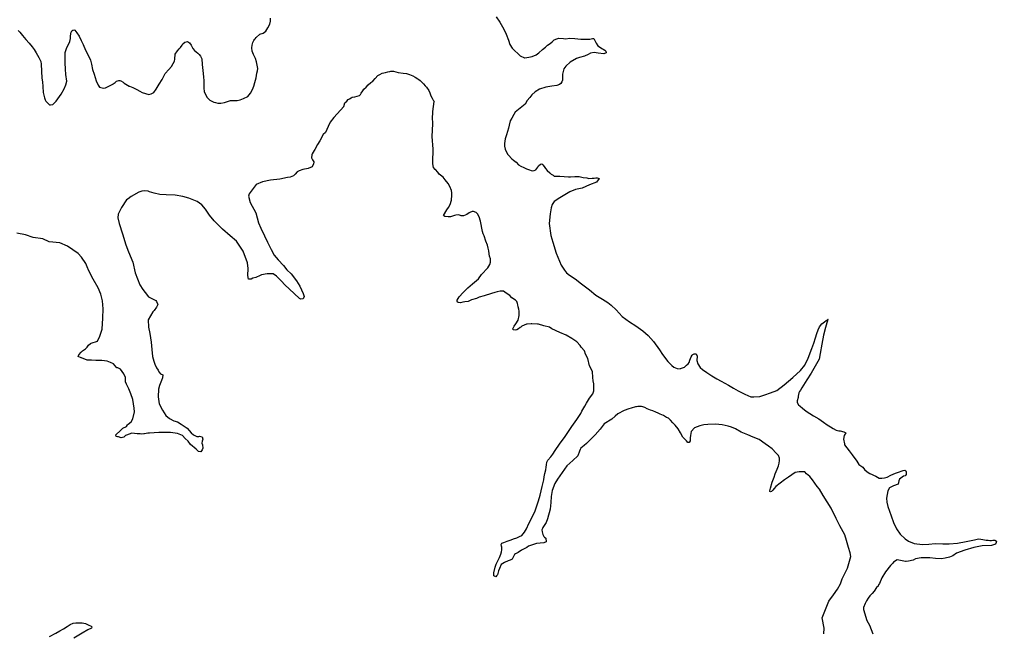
# Model space of a CAD drawing. Extents: x -83719 to 153526, y -11835 to 11446.
# Drawn here: x 8368 to 8569.5, y 463.6 to 590.1 of the extents above; entities that cross this region are included whole.
import ezdxf

# ---------------------------------------------------------------- set-up
doc = ezdxf.new("R2010")
doc.units = 0
doc.layers.add('Level 9', color=7, linetype='Continuous')

msp = doc.modelspace()

# ---------------------------------------------------------------- linework, layer by layer
at = {"layer": 'Level 9'}
for points in [[(8388.52, 577.57), (8388.68, 577.58), (8388.92, 577.51), (8389.39, 577.19), (8389.62, 577.02), (8390.63, 576.4), (8390.7, 576.37), (8391.37, 576.15), (8391.77, 575.92), (8391.94, 575.82), (8392.21, 575.69), (8392.81, 575.36), (8393.28, 575.1), (8394.02, 574.88), (8394.69, 574.69), (8395.18, 574.8), (8395.75, 575.07), (8396.17, 575.75), (8396.79, 576.82), (8397.44, 577.77), (8398.06, 578.98), (8398.81, 579.82), (8399.34, 580.43), (8399.73, 581.04), (8399.96, 581.54), (8400.05, 581.98), (8400.14, 583.01), (8400.59, 583.69), (8400.95, 584.09), (8401.22, 584.36), (8401.58, 584.87), (8401.71, 585.11), (8402.1, 585.48), (8402.67, 585.59), (8403.1, 585.29), (8403.44, 584.83), (8403.79, 584.17), (8404.13, 583.71), (8404.8, 583.18), (8405.07, 582.92), (8405.34, 582.55), (8405.61, 582.02), (8405.66, 580.86), (8405.85, 579.62), (8405.97, 578.32), (8406.01, 577.49), (8406.05, 577.19), (8406, 575.99), (8406.07, 575.32), (8406.28, 574.82), (8406.72, 574.03), (8407.26, 573.53), (8408.1, 573.11), (8408.47, 573.05), (8408.94, 572.92), (8409.51, 572.9), (8410.27, 573.04), (8410.93, 573.25), (8411.56, 573.46), (8412.13, 573.44), (8412.6, 573.41), (8412.9, 573.45), (8413.53, 573.56), (8414.22, 573.83), (8415.08, 574.25), (8415.64, 574.92), (8416.06, 575.7), (8416.32, 576.4), (8416.54, 577.14), (8416.8, 578.14), (8416.95, 579.05), (8417.11, 579.55), (8417.2, 580.05), (8417.03, 580.75), (8416.89, 581.38), (8416.68, 582.08), (8416.3, 582.91), (8416.13, 583.24), (8415.99, 583.61), (8415.95, 584.31), (8416.01, 584.81), (8416.16, 585.41), (8416.33, 585.82), (8416.46, 586.02), (8416.62, 586.15), (8416.82, 586.42), (8417.61, 587.1), (8418.24, 587.31), (8418.83, 587.75), (8419.26, 588.39), (8419.61, 589.2), (8419.8, 589.77), (8419.76, 590.37)], [(8466.31, 590.67), (8467.05, 589.61), (8467.87, 588.15), (8468.39, 587.13), (8468.87, 585.86), (8469.15, 585), (8469.63, 584.24), (8470.17, 583.68), (8470.78, 583.12), (8471.28, 582.66), (8472.15, 582.21), (8472.25, 582.24), (8473.05, 582.35), (8473.75, 582.5), (8474.54, 582.84), (8475.11, 583.25), (8475.86, 583.93), (8476.49, 584.4), (8476.92, 584.81), (8477.44, 585.19), (8477.84, 585.56), (8478.3, 585.97), (8478.8, 586.17), (8479.26, 586.28), (8480.23, 586.23), (8480.6, 586.17), (8481.53, 586.25), (8482.56, 586.19), (8483.16, 586.14), (8483.76, 586.08), (8484.4, 586.05), (8485.06, 586.06), (8485.43, 586.07), (8485.63, 586.07), (8485.93, 586.14), (8486.19, 586.21), (8486.46, 586.18), (8486.6, 585.95)], [(8367.75, 587.86), (8368.05, 587.5), (8368.6, 586.84), (8369.31, 585.98), (8369.98, 585.25), (8370.66, 584.5), (8371.03, 583.97), (8371.44, 583.27), (8372.02, 582.28), (8372.4, 581.48), (8372.48, 580.92), (8372.56, 579.48), (8372.65, 578.05), (8372.76, 577.25), (8372.81, 576.31), (8372.89, 575.11), (8373.14, 573.98), (8373.31, 573.55), (8373.45, 573.32), (8373.55, 573.19), (8373.68, 573.09), (8373.99, 572.73), (8374.22, 572.56), (8374.42, 572.53), (8374.89, 572.61), (8375.61, 573.32), (8376.59, 574.77), (8377.21, 575.81), (8377.6, 576.68), (8377.76, 577.39), (8377.6, 578.82), (8377.52, 579.89), (8377.44, 581.19), (8377.42, 582.26), (8377.41, 583.32), (8377.54, 583.73), (8377.79, 584.33), (8378.12, 585), (8378.38, 585.61), (8378.5, 586.24), (8378.56, 586.68), (8378.62, 587.15), (8378.68, 587.51), (8378.78, 587.82), (8379.01, 587.95), (8379.24, 587.99), (8379.44, 587.93), (8379.82, 587.36), (8380.29, 586.67), (8380.71, 585.81), (8381.15, 584.98), (8381.63, 583.82), (8382.22, 582.62), (8382.66, 581.76), (8382.84, 580.93), (8383.05, 579.8), (8383.4, 578.84), (8383.82, 577.47), (8384.23, 576.61), (8384.5, 576.21), (8384.8, 576.09), (8385.31, 575.99), (8385.74, 576.03), (8386.57, 576.44), (8387.29, 576.82), (8387.36, 576.89), (8387.75, 577.16), (8388.02, 577.4), (8388.52, 577.57)], [(8486.6, 585.95), (8486.97, 585.22), (8487.31, 584.73), (8487.65, 584.5), (8488.09, 584.17), (8488.36, 584.01), (8488.73, 583.81), (8488.96, 583.61), (8489, 583.28), (8488.54, 583.04), (8487.37, 583.19), (8486.5, 583.31), (8485.74, 583.2), (8485.31, 582.93), (8484.54, 582.58), (8483.48, 582.27), (8482.89, 582.09), (8481.6, 581.31), (8480.67, 580.52), (8480.28, 579.95), (8480, 578.88), (8479.98, 578.08), (8480.01, 577.61), (8479.89, 577.31), (8479.66, 576.94), (8479.36, 576.7), (8478.83, 576.53), (8477.8, 576.38), (8476.54, 576.16), (8475.24, 575.74), (8474.35, 575.19), (8473.69, 574.62), (8473.23, 574.04), (8472.74, 573.47), (8472.29, 572.69)], [(8434.87, 572.23), (8435.13, 572.93), (8435.52, 573.3), (8435.79, 573.64), (8436.08, 573.81), (8436.41, 574.02), (8436.65, 574.12), (8437.14, 574.19), (8438.11, 574.48), (8438.37, 574.68), (8438.5, 574.95), (8438.83, 575.45), (8439.05, 575.79), (8439.52, 576.2), (8439.91, 576.64), (8440.5, 577.18), (8440.87, 577.42), (8441.36, 577.96), (8441.92, 578.57), (8442.35, 578.81), (8442.78, 579.05), (8443.47, 579.23), (8444, 579.37), (8444.4, 579.44), (8444.6, 579.48), (8445.17, 579.45), (8446.14, 579.23), (8447.17, 579.04), (8447.81, 578.99), (8448.01, 578.96), (8448.44, 578.8), (8449.15, 578.51), (8449.58, 578.24), (8450.16, 577.89), (8450.36, 577.79), (8450.63, 577.56), (8451.07, 577.13), (8451.3, 576.9), (8451.71, 576.47), (8451.94, 576.21), (8452.42, 575.48), (8452.63, 575.02), (8452.87, 574.39), (8453.11, 573.92), (8453.35, 573.52), (8453.45, 573.36), (8453.5, 573.26)], [(8434.87, 572.23), (8432.81, 569.94), (8432.11, 568.97), (8431.69, 568.1), (8431.1, 566.82), (8430.66, 566.45), (8429.97, 565.11), (8429.48, 564.37), (8428.92, 563.33), (8428.79, 563.16), (8428.36, 562.43), (8428.33, 562.26), (8428.23, 561.62), (8428.44, 561.22), (8428.71, 560.82), (8428.71, 560.76), (8428.68, 560.39), (8428.35, 559.79), (8427.58, 559.41), (8426.45, 559.24), (8425.69, 558.96), (8425.25, 558.76), (8424.86, 558.29), (8424.49, 557.88), (8423.83, 557.65), (8423.29, 557.54), (8421.73, 557.26), (8419.76, 557.05), (8418.13, 556.67), (8416.83, 556.12), (8415.38, 554.21), (8415.25, 553.7), (8415.56, 552.44), (8416.75, 550.27), (8417.3, 548.21), (8417.8, 547.11), (8418.52, 545.57), (8419.13, 544.24), (8419.94, 542.71), (8420.52, 541.58), (8421.39, 540.62), (8422.44, 539.42), (8423.18, 538.56), (8424.02, 537.73), (8425.13, 536.3), (8425.8, 535.2), (8426.55, 533.67), (8426.72, 533.07), (8426.53, 532.57), (8426.03, 532.53), (8425.79, 532.66), (8424.65, 533.69), (8422.73, 535.48), (8422.06, 536.21), (8421.05, 537.27), (8420.31, 537.7), (8419.08, 537.73), (8417.95, 537.52), (8417.68, 537.35), (8416.72, 536.94), (8416.12, 536.8), (8415.78, 536.63), (8415.22, 536.63), (8415.11, 537.36), (8415.17, 538.83), (8415.06, 539.97), (8414.17, 542.37), (8413.73, 543), (8412.75, 544.46), (8411.45, 545.55), (8409.9, 546.91), (8408.19, 548.64), (8407.21, 549.8), (8406.4, 551.06), (8405.62, 551.96), (8404.68, 552.62), (8402.91, 553.34), (8401.67, 553.63), (8400.1, 553.96), (8398.24, 553.98), (8396.97, 554.07), (8395.8, 554.32), (8394.83, 554.62), (8394.53, 554.78), (8393.83, 554.81), (8393.26, 554.74), (8392.63, 554.57), (8391.03, 553.65), (8390.44, 553.15), (8390.07, 552.94), (8389.02, 551.4), (8388.39, 549.99), (8388.3, 549.26), (8388.57, 548.12), (8389.26, 545.95), (8389.94, 543.69), (8390.49, 542.25), (8391.37, 540.12), (8391.86, 537.92), (8392.84, 535.45), (8393.45, 534.49)], [(8453.28, 571.15), (8453.5, 573.26)], [(8472.29, 572.69), (8470.23, 571.06), (8469.96, 570.56), (8469.57, 569.79), (8469.24, 569.22), (8468.98, 568.35), (8468.85, 567.75), (8468.43, 566.37), (8468.2, 565.53), (8468.01, 564.6), (8468.01, 564), (8468.19, 563.43), (8468.39, 562.96), (8468.73, 562.33), (8468.86, 562.16), (8469.57, 561.43), (8469.9, 561.17), (8470.41, 560.71), (8470.95, 560.21), (8471.41, 559.94), (8472.05, 559.62), (8472.59, 559.35), (8473.19, 559.16), (8473.56, 558.99), (8473.89, 558.96), (8474.16, 559), (8474.49, 559.17), (8474.92, 559.67), (8475.08, 559.97), (8475.45, 560.34), (8475.72, 560.38), (8475.95, 560.21), (8476.22, 559.81), (8476.49, 559.45), (8476.83, 559.02), (8477.4, 558.55), (8477.67, 558.29), (8478.04, 558.02), (8478.3, 557.86), (8478.64, 557.86), (8479.44, 557.83), (8480.31, 557.81), (8481.21, 557.68), (8481.67, 557.68), (8482.57, 557.76), (8483.41, 557.76), (8484.28, 557.6), (8485.01, 557.48), (8485.45, 557.38), (8486.11, 557.42), (8486.55, 557.45), (8486.88, 557.49), (8487.15, 557.52), (8487.58, 557.39), (8487.02, 556.59), (8485.56, 556.08), (8484.03, 555.4), (8482.7, 555.08), (8481.53, 554.61), (8479.44, 553.36), (8478.31, 552.61), (8477.85, 552.01), (8477.65, 551.3), (8477.46, 550.1), (8477.28, 548.09), (8477.6, 545.59), (8477.98, 544.22), (8478.66, 541.99), (8479.75, 539.49), (8480.39, 538.49), (8480.79, 537.93), (8481.46, 537.43), (8482.6, 536.7), (8483.91, 535.64), (8484.72, 535.05), (8485.59, 534.42), (8486.9, 533.33), (8488.28, 532.47), (8489.35, 531.84), (8490.02, 531.28), (8491.09, 530.29), (8492.27, 528.96), (8493.82, 527.83), (8495.09, 527.01), (8496.57, 525.95), (8497.67, 525.02), (8498.78, 523.79), (8500, 522.03), (8500.61, 521.1), (8501.69, 519.67), (8502.53, 518.81), (8502.96, 518.51), (8503.67, 518.22), (8504.3, 518.15), (8504.33, 518.19), (8505.16, 518.46), (8505.33, 518.6), (8505.6, 518.9), (8505.89, 519.17), (8506.09, 519.47), (8506.25, 519.91)], [(8457.18, 553.92), (8457.18, 554.42), (8457.11, 554.89), (8456.74, 555.72), (8456.4, 556.36), (8455.82, 557.09), (8455.39, 557.65), (8454.58, 558.28), (8454.31, 558.65), (8453.84, 559.24), (8453.77, 559.24), (8453.4, 559.61), (8453.26, 560.41), (8453.23, 560.71), (8453.31, 563.38), (8453.09, 566.05), (8453.27, 568.66), (8453.22, 569.97), (8453.25, 570.77), (8453.28, 571.15)], [(8483.61, 522.98), (8482.97, 523.71), (8481.93, 524.37), (8480.76, 525.06), (8479.45, 525.65), (8477.78, 526.41), (8477.31, 526.71), (8476.14, 527.03), (8475.04, 527.32), (8474.84, 527.36), (8473.67, 527.45), (8473.57, 527.45), (8472.7, 527.37), (8472.6, 527.34), (8471.64, 526.93), (8471.41, 526.73), (8471.24, 526.63), (8470.94, 526.42), (8470.58, 526.19), (8470.21, 526.08), (8469.84, 526.15), (8469.77, 526.41), (8470, 526.92), (8470.37, 527.42), (8470.83, 528.16), (8471.09, 529.13), (8471.05, 529.63), (8471.05, 530.03), (8470.98, 530.47), (8470.84, 530.93), (8470.8, 531.3), (8470.73, 531.63), (8470.56, 532.03), (8470.33, 532.3), (8469.52, 532.8), (8469.15, 533.26), (8469.12, 533.26), (8468.38, 533.76), (8467.85, 534.15), (8467.68, 534.15), (8467.15, 534.15), (8466.51, 534.04), (8466.01, 533.87), (8465.35, 533.67), (8463.85, 533.22), (8462.79, 532.88), (8462.29, 532.67), (8461.25, 532.33), (8460.52, 531.99), (8459.86, 531.92), (8459.46, 531.85), (8458.99, 531.75), (8458.52, 531.81), (8458.32, 531.87), (8458.25, 532.11), (8458.29, 532.31), (8458.68, 532.95), (8459.51, 533.89), (8460.47, 534.83), (8461.46, 535.64), (8462.69, 536.72), (8463.32, 537.56), (8464.57, 538.94), (8465, 539.65), (8465.13, 540.11), (8465.13, 540.78), (8464.92, 541.35), (8464.88, 541.82), (8464.78, 542.48), (8464.64, 543.02), (8464.5, 543.62), (8464.2, 544.42), (8463.82, 545.52), (8463.65, 545.98), (8463.48, 546.45), (8463.34, 547.15), (8463.24, 547.89), (8463.06, 548.55), (8462.82, 549.45), (8462.48, 550.05), (8462.18, 550.38), (8461.61, 550.58), (8461.35, 550.58), (8460.88, 550.37), (8460.78, 550.27), (8460.25, 549.94), (8459.59, 549.66), (8459.12, 549.69), (8458.65, 549.86), (8458.02, 549.82), (8457.75, 549.72), (8457.28, 549.58), (8456.88, 549.48), (8456.45, 549.44), (8455.75, 549.53), (8455.48, 549.77), (8456.17, 550.91), (8456.47, 551.41), (8456.83, 551.98), (8457.09, 552.92), (8457.18, 553.92)], [(8386.76, 519.47), (8386.09, 519.73), (8384.96, 519.86), (8383.76, 519.88), (8382.86, 519.91), (8382.19, 519.9), (8381.99, 519.9), (8380.82, 520.39), (8380.72, 520.39), (8380.11, 520.69), (8380.28, 521.02), (8380.74, 521.56), (8381.04, 521.83), (8381.64, 522.27), (8382, 522.61), (8382.23, 523.01), (8382.69, 523.35), (8382.79, 523.41), (8384.09, 523.83), (8384.58, 524.87), (8385.07, 526.31), (8385.22, 528.61), (8385.27, 530.48), (8385.13, 532.15), (8384.78, 533.52), (8384.21, 534.85), (8383.23, 536.62), (8382.34, 538.32), (8381.97, 539.18), (8381.7, 539.88), (8380.79, 541.18), (8380.08, 541.94), (8377.94, 543.4), (8376.33, 544.08), (8374.12, 544.34), (8372.82, 544.96), (8370.85, 545.18), (8369.28, 545.74), (8367.47, 546.09)], [(8393.45, 534.49), (8393.96, 533.89), (8394.63, 532.96), (8395, 532.8), (8396.14, 532.24), (8396.3, 532.04), (8396.54, 531.37), (8396.25, 530.84), (8395.79, 530.16), (8395.52, 529.86), (8394.57, 528.22), (8394.64, 526.71), (8394.86, 525.41), (8395.17, 523.64), (8395.31, 522.14), (8395.43, 520.7), (8395.7, 519.74), (8395.9, 519.14), (8396.24, 518.34), (8396.58, 517.84), (8396.78, 517.54), (8397.12, 517.14), (8397.59, 516.91), (8397.53, 516.31), (8397.3, 515.77), (8396.91, 514.7), (8396.71, 513.96), (8396.59, 512.36), (8396.8, 510.96), (8397.48, 509.62), (8398.22, 508.53), (8398.93, 507.93), (8399.83, 507.44), (8400.63, 507.24), (8401.37, 506.75), (8402.58, 505.89), (8403.42, 504.99), (8403.93, 504.53), (8404.43, 504.26), (8404.56, 504.23), (8405.03, 504.23), (8405.16, 504.27), (8405.7, 504.14), (8405.8, 503.67), (8405.67, 503.27), (8405.64, 502.8), (8405.78, 502.47), (8405.85, 501.83), (8405.68, 501.47), (8405.39, 501.06), (8404.92, 501.09), (8404.42, 501.56), (8403.31, 502.58), (8402.77, 503.25), (8402.2, 503.81), (8401.62, 504.38), (8400.62, 504.84), (8399.18, 505.03), (8398.48, 505.05), (8396.78, 505.04), (8395.82, 504.97), (8394.85, 504.89), (8394.75, 504.89), (8394.45, 504.86), (8393.82, 504.72), (8393.68, 504.72), (8393.25, 504.71), (8392.88, 504.74), (8392.38, 504.77), (8392.28, 504.77), (8391.15, 504.86), (8390.08, 504.49), (8389.85, 504.39), (8389.52, 504.08), (8388.98, 503.91), (8388.45, 504.11), (8388.22, 504.11), (8387.95, 504.21), (8387.91, 504.51), (8388.81, 505.45), (8389.34, 505.92), (8390.1, 506.26), (8390.3, 506.63), (8390.43, 506.76), (8391.03, 507.2), (8391.39, 507.84), (8391.74, 509.31), (8391.67, 510.01), (8391.53, 510.92), (8391.39, 511.82), (8390.98, 513.02), (8390.54, 514.02), (8390.1, 514.98), (8389.86, 515.48), (8389.85, 516.38), (8389.52, 517.12), (8388.81, 518.05), (8388.27, 518.34), (8388.1, 518.38), (8387.4, 519.17), (8386.76, 519.47)], [(8506.25, 519.91), (8506.42, 520.28), (8506.55, 520.64), (8506.71, 520.95), (8506.88, 521.12), (8507.15, 521.22), (8507.38, 521.25), (8507.55, 521.22), (8507.75, 520.75), (8507.72, 519.89), (8507.89, 519.18), (8508.37, 518.39), (8508.87, 517.99), (8509.74, 517.36), (8510.82, 516.67), (8511.82, 516.11), (8512.69, 515.61), (8514.2, 514.75), (8515.24, 514.13), (8516.25, 513.6), (8517.58, 512.91), (8518.86, 512.35), (8519.49, 512.39), (8520.72, 512.46), (8521.72, 512.81), (8522.92, 513.22), (8524.18, 513.66), (8525.71, 514.88), (8527.47, 516.33), (8529.06, 517.77), (8529.98, 518.88), (8530.64, 520.36), (8531.39, 522.3), (8531.85, 523.44), (8532.17, 524.52), (8532.47, 525.45), (8532.73, 526.16), (8533.02, 526.79), (8533.48, 527.43), (8534.02, 527.84), (8534.38, 528.11), (8534.78, 528.31), (8534.75, 528.28), (8534.39, 527.17), (8534.22, 526.64), (8533.84, 525.1), (8533.48, 523.22), (8533.17, 521.28), (8532.91, 520.14), (8532.12, 518.67), (8531.3, 517.22), (8530.41, 515.85), (8529.38, 514.2), (8529.09, 513.73), (8528.92, 513.56), (8528.86, 513.5), (8528.76, 513.23), (8528.6, 512.49), (8528.57, 512.22), (8528.4, 511.55), (8528.41, 511.19), (8528.64, 510.75), (8528.98, 510.46), (8529.48, 510.03), (8530.26, 509.43), (8530.99, 508.97), (8531.76, 508.44), (8532.84, 507.84), (8533.84, 507.18), (8534.61, 506.62), (8535.25, 506.16), (8535.85, 505.83), (8536.46, 505.53), (8536.96, 505.4), (8537.29, 505.37), (8538.03, 505.18), (8538.4, 504.98), (8538.07, 504.44), (8537.97, 503.64), (8538.15, 502.71), (8538.18, 502.47), (8539.13, 501.24), (8539.77, 500.45), (8540.71, 499.15), (8541.08, 498.45), (8541.92, 497.89), (8542.29, 497.42), (8542.83, 496.89), (8543.4, 496.56), (8543.87, 496.4), (8544.17, 496.23), (8544.6, 496), (8544.97, 495.81), (8545.31, 495.61), (8545.88, 495.61), (8546.38, 495.65), (8546.97, 495.85), (8547.74, 496.26), (8548.2, 496.47), (8548.67, 496.64), (8549.5, 496.94)], [(8480.87, 498.13), (8478.96, 495.41), (8478.43, 494.5), (8477.84, 493.09), (8477.68, 491.85), (8477.59, 490.62), (8477.47, 489.25), (8476.89, 487.24), (8476.62, 486.5), (8476.06, 485.63), (8475.96, 485.46), (8475.87, 485.26), (8475.77, 484.95), (8475.81, 484.55), (8475.94, 484.02), (8476.15, 483.59), (8476.28, 483.45), (8476.55, 483.26), (8476.65, 482.52), (8476.12, 482.28), (8474.66, 482.14), (8474.02, 481.97), (8473.99, 481.93), (8472.96, 481.63), (8472.63, 481.36), (8471.56, 480.75), (8470.87, 480.27), (8470.3, 480.03), (8470.1, 479.87), (8469.64, 478.89), (8469.18, 478.72), (8468.78, 478.55), (8468.01, 478.21), (8467.38, 477.84), (8466.99, 477.03), (8466.79, 476.53), (8466.6, 475.7), (8466.4, 475.46), (8466.24, 475.29), (8465.87, 475.46), (8465.86, 476.12), (8466.09, 477.26), (8466.32, 477.87), (8466.71, 478.74), (8467.01, 479.24), (8467.3, 479.94), (8467.43, 480.45), (8467.49, 480.85), (8467.46, 481.42), (8467.42, 481.62), (8467.35, 481.92), (8467.48, 482.22), (8467.88, 482.36), (8468.61, 482.63), (8469.38, 482.93), (8469.91, 483.11), (8470.58, 483.34), (8471.14, 483.58), (8471.64, 483.82), (8472.14, 484.46), (8472.56, 485.2), (8473.06, 486.24), (8473.78, 487.71), (8474.34, 488.89), (8474.7, 489.93), (8475.05, 490.93), (8475.41, 492.1), (8475.83, 493.91), (8476.16, 495.28), (8476.25, 495.89), (8476.35, 496.56), (8476.54, 497.33), (8476.64, 497.89), (8476.67, 498.36), (8476.76, 498.93), (8476.99, 499.33), (8477.62, 500.04), (8477.98, 500.58), (8478.51, 501.32), (8479.4, 502.59), (8480.56, 504.17), (8481.91, 506.26), (8482.96, 507.67), (8483.39, 508.3), (8483.76, 508.91), (8484.02, 509.45), (8484.61, 510.45), (8484.94, 511.09), (8485.57, 512.1), (8486.23, 512.97), (8486.49, 513.58), (8486.44, 515.05), (8486.3, 515.65), (8486.23, 516.38), (8486.16, 517.58), (8485.58, 518.78), (8485.23, 520.28), (8484.76, 521.18), (8484.52, 521.88), (8483.82, 522.61), (8483.61, 522.98)], [(8539.32, 480.26), (8538.98, 481.32), (8538.54, 482.79), (8538.23, 483.96), (8537.18, 485.79), (8536.43, 487.29), (8535.38, 489.45), (8533.79, 492.01), (8532.98, 493.34), (8532.54, 493.87), (8531.57, 495.27), (8530.99, 495.93), (8530.29, 496.53), (8529.99, 496.93), (8529.52, 496.93), (8528.79, 496.89), (8527.95, 496.75), (8526.59, 495.83), (8525.8, 495.26), (8524.87, 494.58), (8523.97, 493.91), (8523.64, 493.47), (8523.38, 493.14), (8523.08, 492.9), (8522.88, 492.83), (8522.74, 492.86), (8522.74, 493.03), (8522.87, 493.53), (8523.26, 494.81), (8523.62, 495.84), (8523.88, 496.52), (8524.28, 497.45), (8524.54, 498.16), (8524.67, 498.69), (8524.76, 499.26), (8524.73, 499.73), (8524.52, 500.26), (8524.05, 500.79), (8523.21, 501.66), (8522.47, 502.19), (8521.77, 502.68), (8520.53, 503.61), (8519.32, 504.07), (8518.25, 504.56), (8516.84, 505.12), (8515.67, 505.78), (8514.87, 506.1), (8514.17, 506.33), (8512.9, 506.62), (8511.56, 506.71), (8509.96, 506.7), (8509.16, 506.6), (8508.29, 506.42), (8507.23, 505.98), (8506.5, 505.21), (8506.38, 504.4), (8506.35, 503.9), (8506.35, 503.3), (8506.12, 502.93), (8505.82, 502.93), (8505.58, 503.29), (8504.84, 504.09), (8504.3, 504.99), (8503.83, 505.79), (8503.26, 506.52), (8502.75, 507.05), (8502.28, 507.55), (8501.84, 507.98), (8501.44, 508.14), (8500.84, 508.5), (8500.17, 508.83), (8499.7, 509.03), (8499.23, 509.23), (8498.66, 509.46), (8498.16, 509.62), (8497.46, 509.88), (8496.96, 510.18), (8496.59, 510.31), (8496.29, 510.37), (8495.95, 510.37), (8495.52, 510.37), (8495.29, 510.33), (8495.02, 510.3), (8494.19, 510.06), (8493.69, 509.92), (8492.69, 509.55), (8491.43, 508.87), (8490.87, 508.36), (8490.14, 507.79), (8488.58, 506.84), (8487.75, 505.7), (8486.76, 504.52), (8485.27, 503.07), (8484.94, 502.77), (8484.47, 502.33), (8483.81, 501.79), (8483.65, 501.52), (8483.52, 501.15), (8483.16, 500.25), (8482.16, 499.24), (8480.87, 498.13)], [(8549.5, 496.94), (8549.87, 497.08), (8550.27, 497.22), (8550.63, 497.29), (8550.83, 497.12), (8550.9, 496.89), (8550.84, 496.39), (8550.64, 496.08), (8550.34, 496.01), (8549.51, 495.44), (8549.38, 495.04), (8549.22, 494.4), (8548.26, 494.03), (8547.43, 493.59), (8547.06, 492.98), (8546.84, 491.51), (8546.92, 490.64), (8547.12, 489.81), (8547.77, 487.87), (8548.25, 486.47), (8548.86, 485.14), (8549.67, 484.08), (8550.64, 483.12), (8551.38, 482.65), (8552.55, 482.16), (8554.26, 481.97), (8555.52, 482.02), (8556.86, 482.16), (8558.46, 482.11), (8559.73, 482.08), (8561.46, 482.23), (8563.26, 482.58), (8563.92, 482.72), (8564.96, 482.93), (8565.52, 483.03), (8565.89, 483.1), (8566.66, 483), (8567.36, 482.81), (8567.76, 482.81), (8568.16, 482.78), (8568.49, 482.78), (8568.73, 482.82), (8569.19, 482.82), (8569.5, 482.63), (8569.46, 482.39), (8569.3, 482.02), (8568.47, 481.75), (8566.57, 481.7), (8564.8, 481.32), (8562.97, 480.77), (8561.24, 480.16), (8560.48, 479.62), (8559.81, 479.31), (8558.91, 479.1), (8558.15, 479), (8556.95, 479.09), (8555.74, 479.18), (8555.11, 479.21), (8553.98, 479.2), (8552.81, 478.99), (8552.31, 478.75), (8551.35, 478.51), (8550.88, 478.47), (8550.71, 478.47), (8549.04, 478.76), (8548.25, 478.29), (8548.11, 478.12), (8547.65, 477.61), (8546.63, 476.34), (8545.84, 475.09), (8545.34, 473.92), (8545.15, 473.62), (8545.08, 473.35), (8544.78, 473.08), (8544.29, 472.31), (8543.83, 471.87), (8543.4, 471.4), (8543.03, 470.9), (8542.67, 470.36), (8542.41, 469.82), (8542.08, 468.95), (8542.05, 468.58)], [(8533.88, 463.57), (8533.94, 464.68), (8533.56, 466.85), (8534.93, 470.3), (8535.89, 471.58), (8536.68, 472.72), (8537.3, 473.83), (8537.7, 474.86), (8538.75, 477.08), (8539.07, 478.05), (8539.43, 479.49), (8539.32, 480.26)], [(8542.05, 468.58), (8542.77, 466.28), (8543.28, 465.35), (8543.65, 464.45), (8544.02, 463.55)], [(8374.22, 463), (8375.49, 463.67), (8376.35, 464.18), (8377.11, 464.56), (8377.84, 465.06), (8378.44, 465.47), (8379.11, 465.74), (8379.64, 465.81), (8380.31, 465.82), (8380.94, 465.79), (8381.28, 465.76), (8381.64, 465.69), (8381.91, 465.56), (8382.21, 465.4), (8382.78, 465.13), (8382.95, 465), (8382.88, 464.73), (8382.12, 464.33), (8380.92, 463.68), (8379.2, 462.63)]]:
    msp.add_lwpolyline(points, dxfattribs=at)

doc.saveas('drawing.dxf')
